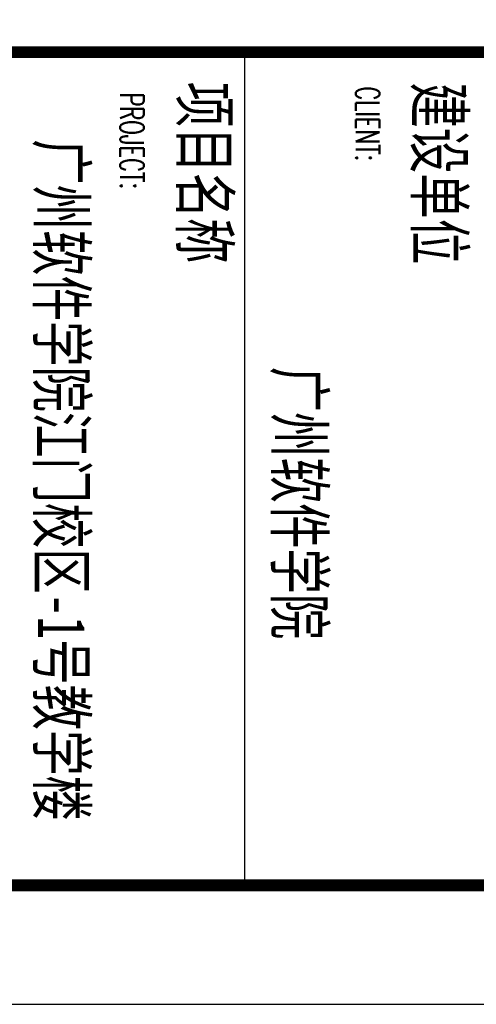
# Model space of a CAD drawing. Extents: x 1779708 to 7299578, y -1121471 to 88434.
# Tile 478 of 656: x 4828395 to 4834155, y -1084792 to -1072383. Entities that reach past the tile are written whole.
import ezdxf

# ---------------------------------------------------------------- set-up
doc = ezdxf.new("R2010")
doc.units = 0
doc.header["$LTSCALE"] = 1000
doc.header["$MEASUREMENT"] = 0
for name, color, linetype in [('PUB_TITLE', 4, 'CONTINUOUS'), ('修改', 6, 'CONTINUOUS'), ('通-图框－文字', 4, 'CONTINUOUS')]:
    doc.layers.add(name, color=color, linetype=linetype)
doc.styles.add('dim_font', font='SIMPLEX.shx', dxfattribs={"width": 0.8})
doc.styles.add('仿宋', font='txt', dxfattribs={"width": 0.7})

# ---------------------------------------------------------------- blocks, each defined once
blk = doc.blocks.new('A$C36B43F05')
at = {"layer": 'PUB_TITLE'}
blk.add_line((26400, 1500), (26400, 12000), dxfattribs=at)
blk.add_line((26400, 1500), (26400, 12000), dxfattribs=at)
blk.add_line((26400, 1500), (26400, 12000), dxfattribs=at)
blk.add_lwpolyline([(0, 0), (126150, 0), (126150, 178350), (0, 178350)], close=True, dxfattribs=at)
at = {"layer": 'PUB_TITLE', "const_width": 150}
blk.add_lwpolyline([(1500, 1500), (124650, 1500), (124650, 174600), (1500, 174600)], close=True, dxfattribs=at)
blk.add_lwpolyline([(124650, 12000), (1500, 12000)], dxfattribs=at)
at = {"layer": '通-图框－文字', "style": '仿宋', "width": 0.7}
for s, p in [('项目名称', (25595, 11627)), ('建设单位', (28555, 11619)), ('广州软件学院江门校区-1号教学楼', (23791, 10903)), ('广州软件学院', (26791, 8037))]:
    blk.add_text(s, height=600, rotation=270, dxfattribs=at).set_placement(p)
at = {"layer": '通-图框－文字', "color": 4, "style": 'dim_font', "width": 0.65}
for s, p in [('CLIENT:', (27799, 11569)), ('PROJECT:', (24828, 11493))]:
    blk.add_text(s, height=300, rotation=270, dxfattribs=at).set_placement(p)

msp = doc.modelspace()

# ---------------------------------------------------------------- block references
at = {"layer": '修改'}
msp.add_blockref('A$C36B43F05', (4804834.8, -1084792.1), dxfattribs=at)

doc.saveas('drawing.dxf')
